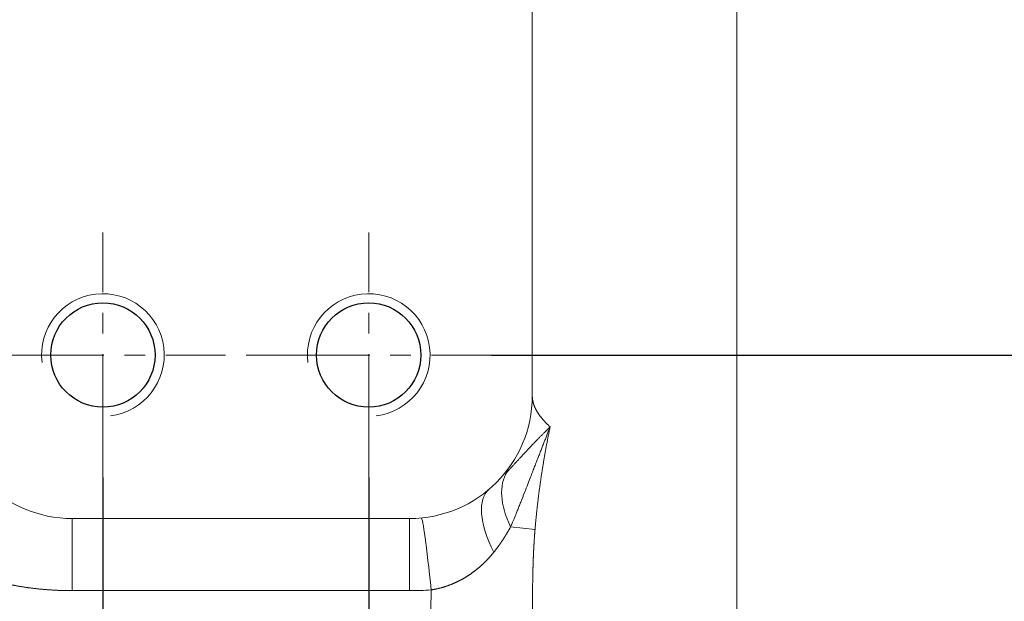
# Model space of a CAD drawing. Header units: millimetres. Extents: x 51337 to 61814, y -21781 to -12277.
# Tile 275 of 378: x 60767 to 60815, y -21264 to -21236. Entities that reach past the tile are written whole.
import ezdxf

# ---------------------------------------------------------------- set-up
doc = ezdxf.new("R2010")
doc.units = ezdxf.units.MM
doc.header["$LTSCALE"] = 0.3175
doc.linetypes.add('CENTER2', pattern=[28.575, 19.05, -3.175, 3.175, -3.175])
for name, color, linetype, lineweight in [('1轮廓实线层', 7, 'Continuous', 18), ('2细线层', 4, 'Continuous', 13), ('3中心线层', 1, 'CENTER2', 13), ('7标注层', 4, 'Continuous', 13)]:
    doc.layers.add(name, color=color, linetype=linetype, lineweight=lineweight)
doc.styles.add('PC_TEXTSTYLE', font='ISOCP.SHX', dxfattribs={"width": 0.707, "bigfont": 'GBCBIG.SHX'})
doc.dimstyles.new('GB_LINEAR', dxfattribs={"dimtxt": 3.5, "dimasz": 3.5, "dimexe": 1, "dimexo": 0, "dimgap": 1.5, "dimtad": 1, "dimdsep": 46, "dimtxsty": 'PC_TEXTSTYLE', "dimcen": 0, "dimclrd": 256, "dimclrt": 3, "dimadec": 0, "dimazin": 2, "dimtp": 0.1, "dimtm": 0.1, "dimtfac": 0.71, "dimtdec": 3, "dimtmove": 0, "dimatfit": 3, "dimfxl": 1, "dimtfill": 1, "dimarcsym": 0})

# ---------------------------------------------------------------- blocks, each defined once
blk = doc.blocks.new('_Oblique')
at = {"color": 0, "lineweight": -2}
blk.add_line((-0.5, -0.5), (0.5, 0.5), dxfattribs=at)
blk = doc.blocks.new('*D62')
at = {"layer": '7标注层', "color": 0, "lineweight": -2, "transparency": 16777216}
for p, q in [((60771.016, -21258.388), (60771.016, -21323.388)), ((60745.016, -21274.888), (60745.016, -21323.388))]:
    blk.add_line(p, q, dxfattribs=at)
at = {"layer": '7标注层', "lineweight": -2, "transparency": 16777216}
blk.add_line((60771.016, -21319.888), (60745.016, -21319.888), dxfattribs=at)
at = {"layer": 'Defpoints', "color": 0, "lineweight": 18, "transparency": 16777216}
for p in [(60771.016, -21258.388), (60745.016, -21274.888), (60745.016, -21319.888)]:
    blk.add_point(p, dxfattribs=at)
at = {"layer": '7标注层', "lineweight": -2, "transparency": 16777216, "xscale": 12.25, "yscale": 12.25, "zscale": 12.25, "rotation": 180}
blk.add_blockref('_Oblique', (60745.016, -21319.888), dxfattribs=at)
at = {"layer": '7标注层', "lineweight": -2, "transparency": 16777216, "xscale": 12.25, "yscale": 12.25, "zscale": 12.25}
blk.add_blockref('_Oblique', (60771.016, -21319.888), dxfattribs=at)
at = {"layer": '7标注层', "color": 3, "transparency": 16777216, "insert": (60758.016, -21308.513), "char_height": 12.25, "attachment_point": 5, "style": 'PC_TEXTSTYLE', "bg_fill": 3, "box_fill_scale": 1.1, "bg_fill_color": 257, "bg_fill_transparency": 0}
blk.add_mtext('26', dxfattribs=at)
blk = doc.blocks.new('*D63')
at = {"layer": '7标注层', "color": 0, "lineweight": -2, "transparency": 16777216}
for p, q in [((60771.016, -21258.388), (60771.016, -21323.388)), ((60784.016, -21258.388), (60784.016, -21323.388))]:
    blk.add_line(p, q, dxfattribs=at)
at = {"layer": '7标注层', "lineweight": -2, "transparency": 16777216}
for p, q in [((60771.016, -21319.888), (60784.016, -21319.888)), ((60784.016, -21319.888), (60814.561, -21319.888))]:
    blk.add_line(p, q, dxfattribs=at)
at = {"layer": 'Defpoints', "color": 0, "lineweight": 18, "transparency": 16777216}
for p in [(60771.016, -21258.388), (60784.016, -21258.388), (60784.016, -21319.888)]:
    blk.add_point(p, dxfattribs=at)
at = {"layer": '7标注层', "lineweight": -2, "transparency": 16777216, "xscale": 12.25, "yscale": 12.25, "zscale": 12.25, "rotation": 180}
blk.add_blockref('_Oblique', (60771.016, -21319.888), dxfattribs=at)
at = {"layer": '7标注层', "lineweight": -2, "transparency": 16777216, "xscale": 12.25, "yscale": 12.25, "zscale": 12.25}
blk.add_blockref('_Oblique', (60784.016, -21319.888), dxfattribs=at)
at = {"layer": '7标注层', "color": 3, "transparency": 16777216, "insert": (60805.413, -21308.513), "char_height": 12.25, "attachment_point": 5, "style": 'PC_TEXTSTYLE', "bg_fill": 3, "box_fill_scale": 1.1, "bg_fill_color": 257, "bg_fill_transparency": 0}
blk.add_mtext('13', dxfattribs=at)
blk = doc.blocks.new('*D64')
at = {"layer": '7标注层', "color": 0, "lineweight": -2, "transparency": 16777216}
for p, q in [((60790.016, -21207.388), (60878.191, -21207.388)), ((60790.016, -21252.388), (60878.191, -21252.388))]:
    blk.add_line(p, q, dxfattribs=at)
at = {"layer": '7标注层', "lineweight": -2, "transparency": 16777216}
blk.add_line((60874.691, -21252.388), (60874.691, -21207.388), dxfattribs=at)
at = {"layer": 'Defpoints', "color": 0, "lineweight": 18, "transparency": 16777216}
for p in [(60790.016, -21207.388), (60874.691, -21207.388), (60790.016, -21252.388)]:
    blk.add_point(p, dxfattribs=at)
at = {"layer": '7标注层', "lineweight": -2, "transparency": 16777216, "xscale": 12.25, "yscale": 12.25, "zscale": 12.25}
for p, rotation in [((60874.691, -21207.388), 90), ((60874.691, -21252.388), 270)]:
    blk.add_blockref('_Oblique', p, dxfattribs=dict(at, rotation=rotation))
at = {"layer": '7标注层', "color": 3, "transparency": 16777216, "insert": (60863.316, -21229.888), "char_height": 12.25, "attachment_point": 5, "rotation": 90, "style": 'PC_TEXTSTYLE', "bg_fill": 3, "box_fill_scale": 1.1, "bg_fill_color": 257, "bg_fill_transparency": 0}
blk.add_mtext('45', dxfattribs=at)

msp = doc.modelspace()

# ---------------------------------------------------------------- linework, layer by layer
for centre in [(60771.01597, -21252.38829), (60784.01597, -21252.38829)]:
    msp.add_circle(centre, 2.55)
at = {"layer": '1轮廓实线层'}
for p, q in [((60792.01597, -21254.38829), (60792.01597, -21205.38829)), ((60802.01597, -21217.25302), (60802.01597, -21277.69132)), ((60769.51597, -21260.38829), (60769.51597, -21263.91771)), ((60786.01597, -21260.38829), (60769.51597, -21260.38829)), ((60786.01597, -21260.38829), (60786.01597, -21263.91771)), ((60792.14958, -21260.92758), (60790.95669, -21260.79718)), ((60786.01597, -21263.91771), (60769.51597, -21263.91771))]:
    msp.add_line(p, q, dxfattribs=at)
for centre, start, end in [((60769.51597, -21254.38829), 180, 270), ((60786.01597, -21254.38829), 270, 0)]:
    msp.add_arc(centre, 6, start, end, dxfattribs=at)
for centre, major_axis, ratio, start_param, end_param in [((60794.69699, -21261.20606), (3.79071, -3.26045), 0.5429552, 3.21575649, 4.04305705), ((60793.13497, -21262.77399), (3.23591, -3.81168), 0.4184979, 3.14159265, 4.18830143), ((60787.07272, -21265.33742), (0.48034, -4.97687), 0.02922142, 1.8647916, 3.14159265)]:
    msp.add_ellipse(centre, major_axis=major_axis, ratio=ratio, start_param=start_param, end_param=end_param, dxfattribs=at)
for points, knots in [([(60792.01597, -21254.38829), (60792.016, -21254.39392), (60792.01604, -21254.4052), (60792.01643, -21254.42219), (60792.01704, -21254.43928), (60792.0179, -21254.45647), (60792.01903, -21254.47376), (60792.0204, -21254.49115), (60792.02204, -21254.50865), (60792.02394, -21254.52624), (60792.0261, -21254.54393), (60792.02854, -21254.56172), (60792.03124, -21254.57961), (60792.03422, -21254.5976), (60792.03748, -21254.61568), (60792.04101, -21254.63387), (60792.04483, -21254.65215), (60792.04894, -21254.67052), (60792.05333, -21254.689), (60792.05801, -21254.70757), (60792.06299, -21254.72623), (60792.06827, -21254.74499), (60792.07385, -21254.76385), (60792.07973, -21254.7828), (60792.08591, -21254.80185), (60792.09241, -21254.82099), (60792.09921, -21254.84023), (60792.10634, -21254.85956), (60792.11378, -21254.87898), (60792.12154, -21254.8985), (60792.12962, -21254.91812), (60792.13803, -21254.93783), (60792.14677, -21254.95763), (60792.15584, -21254.97753), (60792.16525, -21254.99752), (60792.17499, -21255.0176), (60792.18508, -21255.03778), (60792.19551, -21255.05806), (60792.20628, -21255.07843), (60792.21741, -21255.09889), (60792.22888, -21255.11945), (60792.24164, -21255.14171), (60792.25585, -21255.16583), (60792.27172, -21255.19197), (60792.28842, -21255.21868), (60792.30599, -21255.24595), (60792.32445, -21255.27378), (60792.34384, -21255.30216), (60792.36418, -21255.33109), (60792.38552, -21255.36057), (60792.40787, -21255.39059), (60792.43127, -21255.42114), (60792.45576, -21255.45224), (60792.48136, -21255.48387), (60792.50812, -21255.51603), (60792.53606, -21255.54872), (60792.56522, -21255.58195), (60792.59563, -21255.6157), (60792.62734, -21255.64998), (60792.66036, -21255.68479), (60792.69475, -21255.72013), (60792.73053, -21255.756), (60792.76773, -21255.79241), (60792.80642, -21255.82934), (60792.84654, -21255.86681), (60792.8743, -21255.89198), (60792.88827, -21255.90465)], [0, 0, 0, 0, 0.01141271, 0.02288185, 0.03440735, 0.04598916, 0.05762723, 0.0693215, 0.08107193, 0.09287844, 0.10474099, 0.11665952, 0.12863397, 0.14066429, 0.15275041, 0.16489229, 0.17708985, 0.18934305, 0.20165182, 0.21401611, 0.22643585, 0.23891098, 0.25144144, 0.26402718, 0.27666813, 0.28936423, 0.30211542, 0.31492164, 0.32778283, 0.34069891, 0.35366984, 0.36669555, 0.37977597, 0.39291105, 0.40610071, 0.4193449, 0.43264356, 0.44599661, 0.459404, 0.47286567, 0.48638154, 0.49995156, 0.51674055, 0.53388569, 0.55138644, 0.56924226, 0.58745257, 0.60601683, 0.62493445, 0.64420484, 0.66382741, 0.68380156, 0.70412667, 0.72480213, 0.74582731, 0.76720157, 0.78892427, 0.81099477, 0.83341242, 0.85617654, 0.87928649, 0.90274159, 0.92654117, 0.95068455, 0.97517106, 1, 1, 1, 1]), ([(60790.78487, -21258.10655), (60790.79577, -21258.09509), (60790.81834, -21258.07136), (60790.85308, -21258.03465), (60790.88992, -21257.99561), (60790.92879, -21257.95425), (60790.96968, -21257.91059), (60791.01256, -21257.86467), (60791.05739, -21257.8165), (60791.10414, -21257.76613), (60791.15279, -21257.71358), (60791.20331, -21257.65892), (60791.25568, -21257.60219), (60791.32392, -21257.52821), (60791.40449, -21257.44083), (60791.49401, -21257.3438), (60791.57513, -21257.25607), (60791.6481, -21257.17743), (60791.71309, -21257.10764), (60791.77024, -21257.0465), (60791.84545, -21256.96624), (60791.94036, -21256.86533), (60792.05673, -21256.74261), (60792.17014, -21256.62412), (60792.28068, -21256.50981), (60792.38843, -21256.3996), (60792.49346, -21256.29339), (60792.5958, -21256.19104), (60792.69551, -21256.09243), (60792.79253, -21255.9974), (60792.85674, -21255.93519), (60792.88827, -21255.90465)], [0, 0, 0, 0, 0.01517779, 0.03141473, 0.04870239, 0.06703191, 0.08639401, 0.10677907, 0.12817711, 0.15057789, 0.17397088, 0.19834536, 0.22369044, 0.24999511, 0.29774233, 0.34135531, 0.3809183, 0.41650495, 0.44817921, 0.47599615, 0.5000027, 0.5577965, 0.61376038, 0.66793606, 0.72036218, 0.77107448, 0.820106, 0.86748721, 0.91324627, 0.95740918, 1, 1, 1, 1]), ([(60792.88827, -21255.90465), (60792.86493, -21255.96379), (60792.81762, -21256.08364), (60792.74601, -21256.2659), (60792.67272, -21256.453), (60792.59774, -21256.64496), (60792.52105, -21256.84182), (60792.4426, -21257.04362), (60792.36236, -21257.25039), (60792.28027, -21257.46218), (60792.19629, -21257.67904), (60792.11035, -21257.90101), (60792.0224, -21258.12816), (60791.9184, -21258.39656), (60791.79091, -21258.72529), (60791.63164, -21259.13348), (60791.48644, -21259.50162), (60791.36638, -21259.80226), (60791.28353, -21260.00756), (60791.20853, -21260.19174), (60791.14163, -21260.35461), (60791.08309, -21260.49601), (60791.03314, -21260.61578), (60790.99201, -21260.71379), (60790.96744, -21260.7718), (60790.95669, -21260.79718)], [0, 0, 0, 0, 0.0361751, 0.07331514, 0.11142895, 0.15052586, 0.19061574, 0.23170899, 0.27381663, 0.3169503, 0.36112234, 0.40634579, 0.45263446, 0.50000294, 0.57048868, 0.65370741, 0.75000874, 0.79642297, 0.83861048, 0.8765126, 0.91007451, 0.93924601, 0.96398228, 0.98424442, 1, 1, 1, 1]), ([(60792.88827, -21255.90465), (60792.88161, -21255.93683), (60792.86831, -21256.00107), (60792.84867, -21256.09729), (60792.8293, -21256.19318), (60792.81022, -21256.28875), (60792.79142, -21256.38398), (60792.7729, -21256.47888), (60792.75466, -21256.57344), (60792.73669, -21256.66768), (60792.719, -21256.76157), (60792.70158, -21256.85513), (60792.68443, -21256.94835), (60792.66754, -21257.04123), (60792.65093, -21257.13377), (60792.63458, -21257.22597), (60792.6185, -21257.31782), (60792.60268, -21257.40933), (60792.58711, -21257.5005), (60792.57181, -21257.59132), (60792.55676, -21257.68179), (60792.54196, -21257.77191), (60792.52742, -21257.86168), (60792.51313, -21257.9511), (60792.49908, -21258.04016), (60792.48528, -21258.12888), (60792.47173, -21258.21724), (60792.45842, -21258.30524), (60792.44535, -21258.39288), (60792.43253, -21258.48017), (60792.41993, -21258.5671), (60792.40758, -21258.65367), (60792.39546, -21258.73987), (60792.38356, -21258.82572), (60792.3719, -21258.9112), (60792.36047, -21258.99632), (60792.34926, -21259.08107), (60792.33828, -21259.16546), (60792.32752, -21259.24948), (60792.31698, -21259.33313), (60792.30666, -21259.41641), (60792.29655, -21259.49932), (60792.28666, -21259.58186), (60792.27699, -21259.66403), (60792.26752, -21259.74583), (60792.25826, -21259.82725), (60792.24921, -21259.9083), (60792.24037, -21259.98897), (60792.23173, -21260.06926), (60792.22329, -21260.14918), (60792.21505, -21260.22872), (60792.207, -21260.30789), (60792.19916, -21260.38667), (60792.19151, -21260.46507), (60792.18405, -21260.54309), (60792.17678, -21260.62073), (60792.16969, -21260.69798), (60792.1628, -21260.77486), (60792.15608, -21260.85134), (60792.15174, -21260.90221), (60792.14958, -21260.92758)], [0, 0, 0, 0, 0.01939599, 0.03871799, 0.05796592, 0.07713969, 0.09623921, 0.11526441, 0.13421519, 0.15309146, 0.17189315, 0.19062015, 0.2092724, 0.2278498, 0.24635225, 0.26477969, 0.28313201, 0.30140914, 0.31961098, 0.33773745, 0.35578846, 0.37376392, 0.39166375, 0.40948786, 0.42723617, 0.44490857, 0.462505, 0.48002535, 0.49746956, 0.51483752, 0.53212915, 0.54934436, 0.56648307, 0.5835452, 0.60053065, 0.61743934, 0.63427119, 0.6510261, 0.667704, 0.6843048, 0.7008284, 0.71727474, 0.73364372, 0.74993526, 0.76614927, 0.78228567, 0.79834438, 0.81432531, 0.83022839, 0.84605352, 0.86180062, 0.87746962, 0.89306043, 0.90857297, 0.92400716, 0.93936291, 0.95464016, 0.9698388, 0.98495878, 1, 1, 1, 1]), ([(60790.95669, -21260.79718), (60790.94887, -21260.81121), (60790.93325, -21260.83926), (60790.90957, -21260.88126), (60790.88572, -21260.92319), (60790.86167, -21260.96502), (60790.83744, -21261.00676), (60790.81301, -21261.0484), (60790.78838, -21261.08993), (60790.76356, -21261.13135), (60790.73853, -21261.17266), (60790.71331, -21261.21383), (60790.68788, -21261.25488), (60790.66224, -21261.29579), (60790.6364, -21261.33655), (60790.61035, -21261.37717), (60790.58408, -21261.41763), (60790.55761, -21261.45793), (60790.53092, -21261.49807), (60790.50401, -21261.53803), (60790.47689, -21261.57781), (60790.44955, -21261.6174), (60790.42199, -21261.6568), (60790.39421, -21261.696), (60790.36621, -21261.735), (60790.33799, -21261.77379), (60790.30955, -21261.81236), (60790.28088, -21261.85071), (60790.252, -21261.88883), (60790.22289, -21261.92671), (60790.19355, -21261.96435), (60790.164, -21262.00176), (60790.14408, -21262.02652), (60790.13414, -21262.03889)], [0, 0, 0, 0, 0.03292142, 0.06581309, 0.09867354, 0.13150125, 0.16429474, 0.1970525, 0.22977302, 0.26245478, 0.29509627, 0.32769598, 0.36025239, 0.39276399, 0.42522926, 0.4576467, 0.49001479, 0.52233206, 0.55459699, 0.58680811, 0.61896393, 0.651063, 0.68310386, 0.71508505, 0.74700516, 0.77886276, 0.81065644, 0.84238483, 0.87404655, 0.90564025, 0.9371646, 0.96861828, 1, 1, 1, 1]), ([(60792.14958, -21260.92758), (60792.14842, -21260.94127), (60792.14612, -21260.96864), (60792.14275, -21261.00965), (60792.13945, -21261.05062), (60792.13622, -21261.09156), (60792.13306, -21261.13247), (60792.12998, -21261.17333), (60792.12695, -21261.21416), (60792.124, -21261.25495), (60792.12111, -21261.29571), (60792.11828, -21261.33642), (60792.11552, -21261.3771), (60792.11282, -21261.41773), (60792.11019, -21261.45833), (60792.10761, -21261.49889), (60792.10509, -21261.5394), (60792.10263, -21261.57988), (60792.10023, -21261.62031), (60792.09789, -21261.66071), (60792.0956, -21261.70106), (60792.09336, -21261.74137), (60792.09118, -21261.78163), (60792.08906, -21261.82186), (60792.08698, -21261.86204), (60792.08495, -21261.90217), (60792.08298, -21261.94227), (60792.08105, -21261.98231), (60792.07917, -21262.02232), (60792.07734, -21262.06228), (60792.07556, -21262.10219), (60792.07382, -21262.14206), (60792.07212, -21262.18188), (60792.07047, -21262.22165), (60792.06886, -21262.26138), (60792.0673, -21262.30106), (60792.06577, -21262.34069), (60792.06429, -21262.38028), (60792.06285, -21262.41981), (60792.06144, -21262.4593), (60792.06008, -21262.49874), (60792.05875, -21262.53813), (60792.05745, -21262.57747), (60792.0562, -21262.61676), (60792.05498, -21262.656), (60792.05379, -21262.69519), (60792.05263, -21262.73433), (60792.05151, -21262.77342), (60792.05043, -21262.81246), (60792.04937, -21262.85144), (60792.04834, -21262.89037), (60792.04735, -21262.92925), (60792.04638, -21262.96808), (60792.04544, -21263.00685), (60792.04453, -21263.04557), (60792.04365, -21263.08424), (60792.0428, -21263.12285), (60792.04197, -21263.16141), (60792.04117, -21263.19991), (60792.04039, -21263.23836), (60792.03964, -21263.27675), (60792.03891, -21263.31509), (60792.0382, -21263.35337), (60792.03752, -21263.39159), (60792.03686, -21263.42975), (60792.03622, -21263.46786), (60792.0356, -21263.50592), (60792.035, -21263.54391), (60792.03443, -21263.58185), (60792.03387, -21263.61972), (60792.03333, -21263.65754), (60792.03281, -21263.6953), (60792.03231, -21263.733), (60792.03182, -21263.77064), (60792.03136, -21263.80822), (60792.03091, -21263.84574), (60792.03047, -21263.8832), (60792.03006, -21263.92059), (60792.02965, -21263.95793), (60792.02927, -21263.9952), (60792.02889, -21264.03241), (60792.02854, -21264.06956), (60792.02819, -21264.10665), (60792.02786, -21264.14367), (60792.02754, -21264.18063), (60792.02724, -21264.21753), (60792.02695, -21264.25436), (60792.02667, -21264.29113), (60792.0264, -21264.32783), (60792.02614, -21264.36447), (60792.0259, -21264.40104), (60792.02566, -21264.43754), (60792.02544, -21264.47398), (60792.02522, -21264.51036), (60792.02502, -21264.54666), (60792.02483, -21264.5829), (60792.02464, -21264.61907), (60792.02447, -21264.65517), (60792.0243, -21264.69121), (60792.02414, -21264.72718), (60792.024, -21264.76307), (60792.02386, -21264.7989), (60792.02372, -21264.83466), (60792.0236, -21264.87035), (60792.02348, -21264.90597), (60792.02338, -21264.94151), (60792.02328, -21264.97699), (60792.02318, -21265.0124), (60792.0231, -21265.04773), (60792.02302, -21265.08299), (60792.02295, -21265.11818), (60792.02289, -21265.15329), (60792.02283, -21265.18834), (60792.02278, -21265.22331), (60792.02274, -21265.2582), (60792.0227, -21265.29302), (60792.02267, -21265.32777), (60792.02265, -21265.36244), (60792.02263, -21265.39704), (60792.02262, -21265.43156), (60792.02262, -21265.47804), (60792.02263, -21265.53612), (60792.02267, -21265.60536), (60792.02274, -21265.67368), (60792.02283, -21265.74108), (60792.02296, -21265.80756), (60792.02311, -21265.87312), (60792.0233, -21265.93775), (60792.02352, -21266.00146), (60792.02377, -21266.06424), (60792.02406, -21266.1261), (60792.02438, -21266.18703), (60792.02474, -21266.24703), (60792.02514, -21266.3061), (60792.02558, -21266.36425), (60792.02606, -21266.42146), (60792.0266, -21266.47775), (60792.02718, -21266.5331), (60792.02781, -21266.58752), (60792.0285, -21266.64101), (60792.02925, -21266.69357), (60792.03006, -21266.7452), (60792.03094, -21266.79589), (60792.03188, -21266.84565), (60792.0329, -21266.89447), (60792.03399, -21266.94236), (60792.03517, -21266.98932), (60792.03643, -21267.03534), (60792.03778, -21267.08042), (60792.03922, -21267.12457), (60792.04077, -21267.16779), (60792.04242, -21267.21006), (60792.04418, -21267.25141), (60792.04605, -21267.29181), (60792.04805, -21267.33129), (60792.05017, -21267.36982), (60792.05242, -21267.40742), (60792.05481, -21267.44409), (60792.05735, -21267.47982), (60792.06004, -21267.51461), (60792.06288, -21267.54847), (60792.06589, -21267.5814), (60792.06908, -21267.61339), (60792.07244, -21267.64445), (60792.07598, -21267.67458), (60792.07972, -21267.70378), (60792.08366, -21267.73204), (60792.0878, -21267.75938), (60792.09217, -21267.78578), (60792.09675, -21267.81126), (60792.10157, -21267.83581), (60792.10663, -21267.85943), (60792.11194, -21267.88213), (60792.11751, -21267.9039), (60792.12334, -21267.92475), (60792.12945, -21267.94468), (60792.13585, -21267.96368), (60792.14252, -21267.98182), (60792.14723, -21267.99315), (60792.14958, -21267.99881)], [0, 0, 0, 0, 0.00397947, 0.00795919, 0.01193927, 0.01591979, 0.01990087, 0.02388259, 0.02786504, 0.03184834, 0.03583256, 0.03981782, 0.0438042, 0.04779179, 0.05178071, 0.05577103, 0.05976286, 0.06375628, 0.06775141, 0.07174832, 0.07574711, 0.07974789, 0.08375073, 0.08775574, 0.09176301, 0.09577262, 0.09978469, 0.10379928, 0.10781651, 0.11183646, 0.11585922, 0.11988489, 0.12391355, 0.1279453, 0.13198022, 0.13601841, 0.14005996, 0.14410495, 0.14815348, 0.15220563, 0.1562615, 0.16032117, 0.16438473, 0.16845226, 0.17252386, 0.17659961, 0.1806796, 0.18476391, 0.18885263, 0.19294585, 0.19704364, 0.2011461, 0.20525331, 0.20936535, 0.21348231, 0.21760426, 0.2217313, 0.2258635, 0.23000094, 0.23414372, 0.23829189, 0.24244556, 0.2466048, 0.25076968, 0.25494029, 0.25911671, 0.26329901, 0.26748727, 0.27168157, 0.27588199, 0.2800886, 0.28430148, 0.28852071, 0.29274635, 0.29697849, 0.3012172, 0.30546256, 0.30971463, 0.31397348, 0.31823921, 0.32251186, 0.32679152, 0.33107826, 0.33537214, 0.33967324, 0.34398163, 0.34829738, 0.35262055, 0.35695121, 0.36128943, 0.36563528, 0.36998883, 0.37435014, 0.37871928, 0.38309631, 0.3874813, 0.39187431, 0.3962754, 0.40068465, 0.40510211, 0.40952785, 0.41396192, 0.4184044, 0.42285533, 0.42731479, 0.43178283, 0.43625951, 0.44074489, 0.44523903, 0.44974199, 0.45425383, 0.4587746, 0.46330436, 0.46784317, 0.47239108, 0.47694815, 0.48151444, 0.48608999, 0.49067487, 0.49526912, 0.49987281, 0.50931165, 0.51871104, 0.52807144, 0.53739334, 0.54667721, 0.55592355, 0.56513286, 0.57430565, 0.58344244, 0.59254375, 0.60161011, 0.61064207, 0.61964018, 0.628605, 0.63753709, 0.64643703, 0.6553054, 0.6641428, 0.67294983, 0.68172709, 0.6904752, 0.69919479, 0.7078865, 0.71655095, 0.72518881, 0.73380073, 0.74238738, 0.75094943, 0.75948755, 0.76800245, 0.77649482, 0.78496535, 0.79341477, 0.80184379, 0.81025314, 0.81864354, 0.82701575, 0.8353705, 0.84370855, 0.85203065, 0.86033758, 0.8686301, 0.87690899, 0.88517503, 0.89342901, 0.90167172, 0.90990396, 0.91812654, 0.92634025, 0.93454592, 0.94274435, 0.95093637, 0.95912279, 0.96730444, 0.97548216, 0.98365677, 0.9918291, 1, 1, 1, 1]), ([(60790.13414, -21262.03889), (60790.12628, -21262.04858), (60790.11057, -21262.06795), (60790.08676, -21262.09686), (60790.06276, -21262.12565), (60790.03856, -21262.15431), (60790.01417, -21262.18283), (60789.98957, -21262.21122), (60789.96478, -21262.23947), (60789.93979, -21262.26759), (60789.9146, -21262.29556), (60789.88921, -21262.32338), (60789.86361, -21262.35106), (60789.83782, -21262.37858), (60789.81183, -21262.40595), (60789.78563, -21262.43317), (60789.75924, -21262.46023), (60789.73265, -21262.48712), (60789.70585, -21262.51385), (60789.67886, -21262.54042), (60789.65166, -21262.56682), (60789.62427, -21262.59304), (60789.59668, -21262.61909), (60789.56889, -21262.64496), (60789.5409, -21262.67065), (60789.51271, -21262.69616), (60789.48433, -21262.72148), (60789.45575, -21262.74661), (60789.42697, -21262.77156), (60789.398, -21262.7963), (60789.36884, -21262.82085), (60789.33948, -21262.84521), (60789.30994, -21262.86935), (60789.2802, -21262.8933), (60789.25027, -21262.91703), (60789.22015, -21262.94056), (60789.18985, -21262.96387), (60789.15935, -21262.98696), (60789.12868, -21263.00983), (60789.09782, -21263.03249), (60789.06678, -21263.05492), (60789.03556, -21263.07712), (60789.00416, -21263.09909), (60788.97258, -21263.12082), (60788.94083, -21263.14233), (60788.9089, -21263.16359), (60788.8768, -21263.18461), (60788.84454, -21263.20539), (60788.8121, -21263.22592), (60788.7795, -21263.2462), (60788.74674, -21263.26624), (60788.71381, -21263.28601), (60788.68073, -21263.30553), (60788.64748, -21263.32479), (60788.61409, -21263.34379), (60788.58054, -21263.36253), (60788.54684, -21263.38099), (60788.51299, -21263.39919), (60788.479, -21263.41712), (60788.44487, -21263.43477), (60788.41059, -21263.45214), (60788.37618, -21263.46924), (60788.34164, -21263.48605), (60788.30696, -21263.50258), (60788.27216, -21263.51882), (60788.23723, -21263.53478), (60788.20218, -21263.55044), (60788.16701, -21263.56582), (60788.13172, -21263.58089), (60788.09632, -21263.59567), (60788.0608, -21263.61016), (60788.02518, -21263.62434), (60787.98946, -21263.63821), (60787.95364, -21263.65178), (60787.91772, -21263.66505), (60787.8817, -21263.67801), (60787.84559, -21263.69065), (60787.8094, -21263.70298), (60787.77312, -21263.715), (60787.73677, -21263.72671), (60787.70033, -21263.73809), (60787.66383, -21263.74916), (60787.62725, -21263.7599), (60787.59061, -21263.77033), (60787.5539, -21263.78043), (60787.51714, -21263.7902), (60787.48032, -21263.79965), (60787.44345, -21263.80877), (60787.40653, -21263.81756), (60787.36957, -21263.82602), (60787.33256, -21263.83415), (60787.29552, -21263.84195), (60787.25845, -21263.84941), (60787.22135, -21263.85654), (60787.18422, -21263.86333), (60787.14708, -21263.86978), (60787.10991, -21263.87592), (60787.08511, -21263.87973), (60787.07272, -21263.88163)], [0, 0, 0, 0, 0.01057602, 0.02115238, 0.03172898, 0.0423057, 0.05288246, 0.06345914, 0.07403563, 0.08461182, 0.09518761, 0.10576288, 0.11633752, 0.12691141, 0.13748443, 0.14805647, 0.15862741, 0.16919712, 0.17976549, 0.19033239, 0.2008977, 0.2114613, 0.22202305, 0.23258284, 0.24314053, 0.253696, 0.26424912, 0.27479976, 0.28534779, 0.29589308, 0.3064355, 0.31697493, 0.32751122, 0.33804425, 0.34857389, 0.3591, 0.36962246, 0.38014114, 0.39065589, 0.40116661, 0.41167314, 0.42217536, 0.43267315, 0.44316638, 0.45365491, 0.46413862, 0.47461738, 0.48509107, 0.49555955, 0.50602272, 0.51648044, 0.52693259, 0.53737905, 0.54781971, 0.55825444, 0.56868312, 0.57910565, 0.58952191, 0.59993178, 0.61033516, 0.62073194, 0.63112201, 0.64150526, 0.65188161, 0.66225093, 0.67261315, 0.68296815, 0.69331585, 0.70365615, 0.71398897, 0.72431422, 0.73463182, 0.74494168, 0.75524373, 0.7655379, 0.7758241, 0.78610227, 0.79637234, 0.80663425, 0.81688794, 0.82713336, 0.83737044, 0.84759913, 0.8578194, 0.86803119, 0.87823447, 0.8884292, 0.89861534, 0.90879287, 0.91896175, 0.92912198, 0.93927353, 0.94941638, 0.95955053, 0.96967596, 0.97979269, 0.9899007, 1, 1, 1, 1]), ([(60769.51597, -21263.91771), (60769.49586, -21263.91769), (60769.45567, -21263.91764), (60769.39541, -21263.91731), (60769.33524, -21263.91677), (60769.27515, -21263.91601), (60769.21514, -21263.91504), (60769.15521, -21263.91385), (60769.09535, -21263.91244), (60769.03558, -21263.91082), (60768.97589, -21263.90898), (60768.91628, -21263.90692), (60768.85675, -21263.90465), (60768.7973, -21263.90216), (60768.73793, -21263.89946), (60768.67864, -21263.89653), (60768.61944, -21263.89339), (60768.56031, -21263.89004), (60768.50126, -21263.88646), (60768.44229, -21263.88268), (60768.3834, -21263.87867), (60768.3246, -21263.87444), (60768.26587, -21263.87), (60768.20722, -21263.86535), (60768.14866, -21263.86047), (60768.09017, -21263.85538), (60768.03177, -21263.85007), (60767.97344, -21263.84454), (60767.9152, -21263.83879), (60767.85703, -21263.83283), (60767.79895, -21263.82665), (60767.74095, -21263.82025), (60767.68302, -21263.81363), (60767.62518, -21263.8068), (60767.56742, -21263.79975), (60767.50974, -21263.79247), (60767.45213, -21263.78498), (60767.39461, -21263.77727), (60767.33717, -21263.76935), (60767.27981, -21263.7612), (60767.22253, -21263.75284), (60767.16533, -21263.74425), (60767.10821, -21263.73545), (60767.05117, -21263.72642), (60766.99421, -21263.71718), (60766.93733, -21263.70772), (60766.88054, -21263.69804), (60766.82382, -21263.68813), (60766.76718, -21263.67801), (60766.71062, -21263.66767), (60766.65415, -21263.65711), (60766.59775, -21263.64632), (60766.54143, -21263.63532), (60766.4852, -21263.62409), (60766.42904, -21263.61264), (60766.37297, -21263.60098), (60766.31697, -21263.58909), (60766.26106, -21263.57698), (60766.20522, -21263.56464), (60766.14947, -21263.55209), (60766.09379, -21263.53931), (60766.0382, -21263.52631), (60765.98269, -21263.51309), (60765.92726, -21263.49964), (60765.8719, -21263.48598), (60765.81663, -21263.47209), (60765.76144, -21263.45797), (60765.70633, -21263.44364), (60765.6513, -21263.42907), (60765.59635, -21263.41429), (60765.54148, -21263.39928), (60765.48669, -21263.38405), (60765.43198, -21263.36859), (60765.37735, -21263.35291), (60765.3228, -21263.337), (60765.26833, -21263.32087), (60765.21394, -21263.30451), (60765.15964, -21263.28793), (60765.10541, -21263.27112), (60765.05126, -21263.25408), (60764.9972, -21263.23682), (60764.94321, -21263.21934), (60764.8893, -21263.20162), (60764.83548, -21263.18368), (60764.78173, -21263.16552), (60764.72807, -21263.14712), (60764.67448, -21263.1285), (60764.62098, -21263.10965), (60764.56756, -21263.09058), (60764.51421, -21263.07127), (60764.46095, -21263.05174), (60764.40777, -21263.03198), (60764.35466, -21263.01199), (60764.30164, -21262.99178), (60764.2487, -21262.97133), (60764.19584, -21262.95065), (60764.14306, -21262.92975), (60764.09036, -21262.90862), (60764.03774, -21262.88725), (60763.9852, -21262.86566), (60763.93274, -21262.84384), (60763.88036, -21262.82178), (60763.82806, -21262.7995), (60763.77584, -21262.77698), (60763.7237, -21262.75424), (60763.67164, -21262.73126), (60763.61967, -21262.70805), (60763.56776, -21262.68463), (60763.53324, -21262.66882), (60763.51597, -21262.66091)], [0, 0, 0, 0, 0.0097492, 0.01948556, 0.0292092, 0.03892028, 0.04861893, 0.05830529, 0.0679795, 0.0776417, 0.08729203, 0.09693064, 0.10655766, 0.11617324, 0.12577752, 0.13537065, 0.14495277, 0.15452402, 0.16408455, 0.17363451, 0.18317404, 0.19270329, 0.2022224, 0.21173153, 0.22123082, 0.23072041, 0.24020047, 0.24967114, 0.25913257, 0.2685849, 0.27802829, 0.2874629, 0.29688887, 0.30630635, 0.3157155, 0.32511647, 0.33450941, 0.34389449, 0.35327184, 0.36264163, 0.372004, 0.38135913, 0.39070715, 0.40004824, 0.40938253, 0.4187102, 0.42803139, 0.43734627, 0.44665499, 0.4559577, 0.46525458, 0.47454577, 0.48383144, 0.49311175, 0.50238684, 0.51165689, 0.52092205, 0.53018249, 0.53943836, 0.54868982, 0.55793704, 0.56718018, 0.57641939, 0.58565484, 0.5948867, 0.60411511, 0.61334025, 0.62256228, 0.63178135, 0.64099764, 0.6502113, 0.6594225, 0.6686314, 0.67783816, 0.68704295, 0.69624593, 0.70544727, 0.71464711, 0.72384564, 0.73304302, 0.7422394, 0.75143495, 0.76062984, 0.76982423, 0.77901828, 0.78821215, 0.79740602, 0.80660004, 0.81579438, 0.82498921, 0.83418467, 0.84338095, 0.85257821, 0.8617766, 0.87097629, 0.88017744, 0.88938023, 0.8985848, 0.90779133, 0.91699998, 0.92621091, 0.93542428, 0.94464027, 0.95385902, 0.9630807, 0.97230548, 0.98153351, 0.99076497, 1, 1, 1, 1]), ([(60787.21638, -21272.38829), (60787.21519, -21272.38827), (60787.21279, -21272.38822), (60787.20927, -21272.3878), (60787.20577, -21272.38713), (60787.20232, -21272.38616), (60787.19889, -21272.38491), (60787.1955, -21272.38336), (60787.19214, -21272.38151), (60787.18881, -21272.37934), (60787.18552, -21272.37685), (60787.18226, -21272.37404), (60787.17904, -21272.37089), (60787.17585, -21272.3674), (60787.17269, -21272.36356), (60787.16957, -21272.35937), (60787.16648, -21272.35481), (60787.16343, -21272.34987), (60787.16041, -21272.34456), (60787.15742, -21272.33886), (60787.15447, -21272.33277), (60787.15155, -21272.32627), (60787.14866, -21272.31936), (60787.14581, -21272.31203), (60787.14299, -21272.30428), (60787.14021, -21272.29609), (60787.13746, -21272.28746), (60787.13474, -21272.27837), (60787.13206, -21272.26883), (60787.12941, -21272.25882), (60787.1268, -21272.24834), (60787.12422, -21272.23737), (60787.12167, -21272.22591), (60787.11916, -21272.21395), (60787.11668, -21272.20148), (60787.11423, -21272.18849), (60787.11182, -21272.17498), (60787.10944, -21272.16094), (60787.1071, -21272.14636), (60787.10478, -21272.13122), (60787.10251, -21272.11553), (60787.10026, -21272.09927), (60787.09806, -21272.08243), (60787.09588, -21272.06502), (60787.09374, -21272.047), (60787.09163, -21272.02839), (60787.08956, -21272.00917), (60787.08752, -21271.98933), (60787.08551, -21271.96887), (60787.08354, -21271.94777), (60787.0816, -21271.92602), (60787.07969, -21271.90363), (60787.07782, -21271.88057), (60787.07599, -21271.85685), (60787.07418, -21271.83244), (60787.07241, -21271.80736), (60787.07068, -21271.78157), (60787.06897, -21271.75509), (60787.06731, -21271.72789), (60787.06567, -21271.69997), (60787.06407, -21271.67133), (60787.0625, -21271.64195), (60787.06097, -21271.61182), (60787.05947, -21271.58094), (60787.05801, -21271.5493), (60787.05657, -21271.51689), (60787.05518, -21271.48369), (60787.05381, -21271.44972), (60787.05248, -21271.41494), (60787.05119, -21271.37937), (60787.04992, -21271.34298), (60787.0487, -21271.30578), (60787.0475, -21271.26774), (60787.04634, -21271.22887), (60787.04521, -21271.18916), (60787.04412, -21271.1486), (60787.04306, -21271.10718), (60787.04203, -21271.06489), (60787.04104, -21271.02172), (60787.04008, -21270.97768), (60787.03916, -21270.93274), (60787.03827, -21270.88691), (60787.03741, -21270.84017), (60787.03659, -21270.79252), (60787.0358, -21270.74396), (60787.03504, -21270.69446), (60787.03432, -21270.64404), (60787.03363, -21270.59267), (60787.03298, -21270.54035), (60787.03236, -21270.48708), (60787.03177, -21270.43285), (60787.03122, -21270.37766), (60787.0307, -21270.32149), (60787.03022, -21270.26434), (60787.02977, -21270.2062), (60787.02935, -21270.14707), (60787.02897, -21270.08694), (60787.02852, -21270.00826), (60787.02802, -21269.91056), (60787.02749, -21269.79318), (60787.02701, -21269.6745), (60787.02659, -21269.55461), (60787.02623, -21269.43361), (60787.02593, -21269.31159), (60787.02569, -21269.18862), (60787.0255, -21269.06481), (60787.02537, -21268.94023), (60787.02531, -21268.81496), (60787.0253, -21268.68908), (60787.02534, -21268.56268), (60787.02545, -21268.43584), (60787.02561, -21268.30862), (60787.02584, -21268.1811), (60787.02612, -21268.05335), (60787.02646, -21267.92545), (60787.02686, -21267.79747), (60787.02731, -21267.66946), (60787.02783, -21267.5415), (60787.0284, -21267.41366), (60787.02903, -21267.28598), (60787.02972, -21267.15854), (60787.03047, -21267.03139), (60787.03127, -21266.90459), (60787.03214, -21266.77819), (60787.03306, -21266.65225), (60787.03404, -21266.52683), (60787.03508, -21266.40197), (60787.03618, -21266.27772), (60787.03733, -21266.15413), (60787.03855, -21266.03125), (60787.03982, -21265.90911), (60787.04115, -21265.78778), (60787.04254, -21265.66728), (60787.04398, -21265.54766), (60787.04549, -21265.42896), (60787.04705, -21265.31121), (60787.04868, -21265.19445), (60787.05036, -21265.07872), (60787.0521, -21264.96406), (60787.05389, -21264.85048), (60787.05575, -21264.73804), (60787.05766, -21264.62675), (60787.05963, -21264.51664), (60787.06166, -21264.40775), (60787.06375, -21264.30009), (60787.0659, -21264.19371), (60787.0681, -21264.08861), (60787.07036, -21263.98484), (60787.07194, -21263.91596), (60787.07272, -21263.88179)], [0, 0, 0, 0, 0.00368955, 0.00741109, 0.01116465, 0.01495021, 0.01876779, 0.0226174, 0.02649902, 0.03041267, 0.03435836, 0.03833608, 0.04234585, 0.04638765, 0.05046151, 0.05456742, 0.05870538, 0.0628754, 0.06707748, 0.07131163, 0.07557784, 0.07987613, 0.08420649, 0.08856893, 0.09296345, 0.09739005, 0.10184874, 0.10633952, 0.11086239, 0.11541735, 0.12000441, 0.12462357, 0.12927483, 0.1339582, 0.13867367, 0.14342125, 0.14820095, 0.15301275, 0.15785667, 0.16273271, 0.16764087, 0.17258116, 0.17755356, 0.18255809, 0.18759475, 0.19266354, 0.19776446, 0.20289752, 0.20806271, 0.21326004, 0.2184895, 0.22375111, 0.22904486, 0.23437075, 0.23972879, 0.24511897, 0.25054131, 0.25599579, 0.26148243, 0.26700122, 0.27255216, 0.27813526, 0.28375052, 0.28939793, 0.29507751, 0.30078925, 0.30653315, 0.31230921, 0.31811744, 0.32395784, 0.3298304, 0.33573514, 0.34167204, 0.34764112, 0.35364236, 0.35967578, 0.36574138, 0.37183915, 0.3779691, 0.38413123, 0.39032553, 0.39655202, 0.40281068, 0.40910153, 0.41542456, 0.42177978, 0.42816718, 0.43458677, 0.44103854, 0.4475225, 0.45403865, 0.46058699, 0.46716752, 0.47378024, 0.48042515, 0.48710226, 0.49381156, 0.50055305, 0.51313384, 0.5256031, 0.53796082, 0.55020702, 0.56234169, 0.57436483, 0.58627644, 0.59807653, 0.60976509, 0.62134213, 0.63280765, 0.64416164, 0.65540412, 0.66653508, 0.67755452, 0.68846244, 0.69925885, 0.70994375, 0.72051713, 0.73097901, 0.74132938, 0.75156824, 0.76169559, 0.77171145, 0.7816158, 0.79140865, 0.80109, 0.81065986, 0.82011823, 0.8294651, 0.83870049, 0.84782439, 0.8568368, 0.86573774, 0.87452719, 0.88320517, 0.89177168, 0.90022671, 0.90857028, 0.91680239, 0.92492303, 0.93293222, 0.94082995, 0.94861624, 0.95629107, 0.96385447, 0.97130643, 0.97864696, 0.98587606, 0.99299374, 1, 1, 1, 1])]:
    msp.add_open_spline(points, degree=3, knots=knots, dxfattribs=at)
msp.add_open_spline([(60787.07272, -21263.88179), (60786.72114, -21263.90575), (60786.36844, -21263.91771), (60786.01597, -21263.91771)], degree=3, dxfattribs=at)
at = {"layer": '2细线层'}
for centre in [(60771.01597, -21252.38829), (60784.01597, -21252.38829)]:
    msp.add_arc(centre, 3, 277, 187, dxfattribs=at)
at = {"layer": '3中心线层'}
for p, q in [((60771.01597, -21258.38829), (60771.01597, -21246.38829)), ((60784.01597, -21258.38829), (60784.01597, -21246.38829)), ((60765.01597, -21252.38829), (60777.01597, -21252.38829)), ((60778.01597, -21252.38829), (60790.01597, -21252.38829))]:
    msp.add_line(p, q, dxfattribs=at)

# ---------------------------------------------------------------- next in the draw order: dimensions: what is measured, and where the dimension line sits
at = {"layer": '7标注层'}
dim = msp.add_linear_dim(base=(60745.01597, -21319.88829), p1=(60771.01597, -21258.38829), p2=(60745.01597, -21274.88829), dimstyle='GB_LINEAR', override={"dimscale": 3.5, "dimgap": 1.5, "dimtad": 1, "dimjust": 0, "dimdec": 2, "dimlfac": 1, "dimpost": '<>', "dimblk1": 'Oblique', "dimblk2": 'Oblique', "dimsah": 1, "dimse1": 0, "dimse2": 0, "dimsd1": 0, "dimsd2": 0, "dimtofl": 1, "dimtfill": 1, "dimtfillclr": 0}, dxfattribs=at)
dim.commit()
dim.dimension.update_dxf_attribs({"geometry": '*D62', "text_midpoint": (60758.01597, -21308.51329)})

# ---------------------------------------------------------------- next in the draw order: dimensions: what is measured, and where the dimension line sits
dim = msp.add_linear_dim(base=(60784.01597, -21319.88829), p1=(60771.01597, -21258.38829), p2=(60784.01597, -21258.38829), dimstyle='GB_LINEAR', override={"dimscale": 3.5, "dimpost": '<>', "dimblk1": 'Oblique', "dimblk2": 'Oblique', "dimsah": 1, "dimtfill": 1, "dimtfillclr": 0}, dxfattribs=at)
dim.commit()
dim.dimension.update_dxf_attribs({"geometry": '*D63', "text_midpoint": (60805.41331, -21308.51329)})

# ---------------------------------------------------------------- next in the draw order: dimensions: what is measured, and where the dimension line sits
dim = msp.add_linear_dim(base=(60874.69123, -21207.38829), p1=(60790.01597, -21252.38829), p2=(60790.01597, -21207.38829), angle=90, dimstyle='GB_LINEAR', override={"dimscale": 3.5, "dimpost": '<>', "dimblk1": 'Oblique', "dimblk2": 'Oblique', "dimsah": 1, "dimtfill": 1, "dimtfillclr": 0}, dxfattribs=at)
dim.commit()
dim.dimension.update_dxf_attribs({"geometry": '*D64', "text_midpoint": (60863.31623, -21229.88829)})

# ---------------------------------------------------------------- next in the draw order: linework, layer by layer
at = {"layer": '7标注层', "color": 4}
msp.add_solid([(60786.50839, -21254.05799), (60797.08623, -21268.30353), (60801.14783, -21264.0836), (60786.50839, -21254.05799)], dxfattribs=at)

doc.saveas('drawing.dxf')
